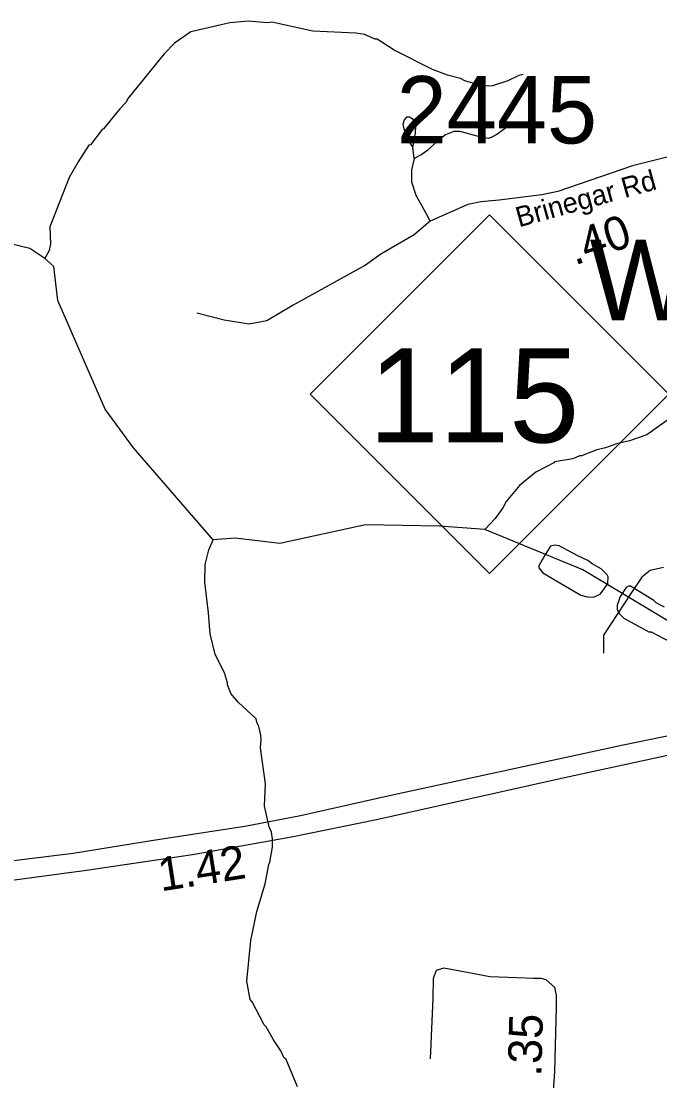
# Model space of a CAD drawing. Extents: x 1248089 to 1457196, y 820910 to 988753.
# Drawn here: x 1374526 to 1376896, y 873587 to 877523 of the extents above; entities that cross this region are included whole.
import ezdxf

# ---------------------------------------------------------------- set-up
doc = ezdxf.new("R2010")
doc.units = 0
for name, color, linetype in [('Exist Cultural Educational Facility High Label', 7, 'Continuous'), ('Exist Hydrographic Misc Water Feature', 7, 'Continuous'), ('Exist Road Non-System Type 51', 7, 'Continuous'), ('Exist Road Primary NC Shield CELL', 7, 'Continuous'), ('Exist Road Primary NC Shield Number Label', 7, 'Continuous'), ('Exist Road Primary US Divided Attributed', 7, 'Continuous'), ('Exist Road Primary US Mileage Hundredths English Label', 7, 'Continuous'), ('Exist Road Secondary Type 41 Attributed', 7, 'Continuous'), ('Exist Road Secondary Type 51 Attributed', 7, 'Continuous'), ('Exist Road Secondary Type 51 Label', 7, 'Continuous'), ('Prop GRAU CAT1 Cell', 7, 'Continuous'), ('Prop Lane Lines', 7, 'Continuous')]:
    doc.layers.add(name, color=color, linetype=linetype)

msp = doc.modelspace()

# ---------------------------------------------------------------- linework, layer by layer
at = {"layer": 'Exist Hydrographic Misc Water Feature'}
for points in [[(1376388.3, 877324.3), (1376372.3, 877320.6), (1376331.8, 877301.6), (1376275.5, 877282.8), (1376259.5, 877281.2), (1376219.6, 877288), (1376171.9, 877301.1), (1376156, 877309.5), (1376108.3, 877322.5), (1376052.8, 877343.7), (1375910.3, 877414.8), (1375847.2, 877456.2), (1375839.2, 877456.3), (1375799.5, 877473.2), (1375767.6, 877477.9), (1375607.8, 877485.4), (1375456.5, 877518.7), (1375440.5, 877517.1), (1375368.6, 877522.6), (1375300.4, 877516.2), (1375155.8, 877483.4), (1375094.8, 877440.7), (1375055.9, 877401.6), (1374922.3, 877236.7), (1374914, 877220.9), (1374891.5, 877197.4), (1374831.9, 877122.8), (1374826.3, 877120), (1374782.6, 877063.9), (1374777.3, 877061.6), (1374737.3, 877000.9), (1374703.9, 876941.7), (1374632, 876759.4), (1374634.5, 876695.3), (1374630, 876671.4), (1374614.2, 876641.5)], [(1377243.6, 875104.5), (1376609.6, 875484.9), (1376246.4, 875634.5), (1376078.6, 875646.6), (1375803.6, 875652.1), (1375485.6, 875583), (1375319.6, 875602.7), (1375238.4, 875596.9), (1374942.6, 875938.6), (1374837.6, 876081.8), (1374661.6, 876485.9), (1374647.5, 876611), (1374614.2, 876641.5), (1374557.6, 876678.4), (1374408.5, 876714.2)], [(1376938.4, 876051.4), (1376847.3, 875987), (1376782.9, 875964.4), (1376734.7, 875953.6), (1376694.3, 875938.4), (1376662.2, 875931.1), (1376605.7, 875908.3), (1376597.7, 875908.6), (1376573.4, 875897.1), (1376505.1, 875886.6), (1376502.3, 875882), (1376436.3, 875848.2), (1376375.6, 875798.6), (1376325.9, 875738.7), (1376313.4, 875715), (1376284.6, 875675.6), (1376246.4, 875634.5)], [(1375550.7, 873565.1), (1375508.9, 873666), (1375501, 873674.2), (1375489.6, 873698.4), (1375462.4, 873739), (1375435.5, 873787.6), (1375427.7, 873795.7), (1375383.5, 873880.6), (1375375.7, 873888.8), (1375363.2, 873957.1), (1375378.5, 874108.6), (1375400.8, 874216.1), (1375431, 874319.3), (1375444.6, 874391), (1375448.8, 874398.9), (1375458, 874454.6), (1375458.6, 874486.6), (1375455.1, 874510.6), (1375445.6, 874530.8), (1375429.3, 874607.2), (1375432.8, 874690.7), (1375413.9, 874823.4), (1375416.7, 874855.3), (1375415.1, 874871.3), (1375407.7, 874903.5), (1375400.1, 874919.6), (1375398.3, 874931.7), (1375331.7, 874993.1), (1375304.3, 875025.7), (1375291.1, 875057.9), (1375291.2, 875065.9), (1375280, 875102.2), (1375245.5, 875170.9), (1375227.1, 875247.3), (1375221.5, 875325.8), (1375207.3, 875439.5), (1375208.8, 875505.4), (1375221.9, 875559.1), (1375238.4, 875596.9)], [(1376686.8, 875410.9), (1376703.4, 875434.6), (1376703.9, 875458.6), (1376700, 875466.6), (1376678.6, 875489), (1376645, 875507.8), (1376629.2, 875520.1), (1376591.5, 875536.9), (1376522.3, 875574.4), (1376506.4, 875576.8), (1376490.3, 875573.2), (1376465.5, 875533.7), (1376462.8, 875528.6)], [(1376462.8, 875528.6), (1376459.2, 875521.8), (1376446.8, 875500.2), (1376446.6, 875492.2), (1376462.2, 875473.8), (1376602.4, 875390.8), (1376626.3, 875384.2), (1376650.3, 875383.7), (1376674.5, 875395.2), (1376686.8, 875410.9)], [(1376913.5, 875346), (1376881.8, 875362.6), (1376874, 875370.8), (1376787.2, 875424.7), (1376779.2, 875424.8), (1376771.1, 875419.1), (1376747.4, 875383.1)], [(1376747.4, 875383.1), (1376744, 875371.7), (1376737.6, 875353.9), (1376737.2, 875337.9), (1376746.9, 875321.7), (1376762.6, 875305.3), (1376855.4, 875255.3), (1376863.4, 875255.2), (1376934.7, 875217.6)]]:
    msp.add_lwpolyline(points, dxfattribs=at)
at = {"layer": 'Exist Road Non-System Type 51'}
for p, q in [((1375990.6, 877132.3), (1376040.4, 877196.7)), ((1375983.9, 877013.1), (1375978.9, 877053.3))]:
    msp.add_line(p, q, dxfattribs=at)
for points in [[(1375990.6, 877132.3), (1375980.6, 877158.1), (1375967.3, 877166.1), (1375955.7, 877166.1), (1375947.4, 877156.5), (1375942.4, 877140.3), (1375945.7, 877122.6), (1375954, 877096.8), (1375967.3, 877072.7), (1375978.9, 877053.3)], [(1375978.9, 877053.3), (1375988.9, 877108.1), (1375990.6, 877132.3)], [(1376345.8, 877142), (1376291, 877101.7), (1376269.5, 877090.4), (1376259.5, 877087.2), (1376218, 877095.2), (1376154.9, 877113), (1376131.7, 877113), (1376100.1, 877100.1), (1376066.9, 877074.3), (1376035.4, 877043.7), (1376012.1, 877027.6), (1375983.9, 877013.1)], [(1375983.9, 877013.1), (1375974, 876971.2), (1375974, 876926.1), (1375990.6, 876876.1), (1376012.1, 876837.5), (1376043.7, 876779.5)], [(1375803.1, 876616.7), (1375535.2, 876467.5), (1375436.9, 876409.9), (1375372.2, 876397.9), (1375278.8, 876412.3), (1375178.1, 876438.7)], [(1376909, 875493.8), (1376859.9, 875482.3), (1376828.7, 875458.3), (1376790.4, 875400.8), (1376687.3, 875242.5), (1376687.3, 875175.3)]]:
    msp.add_lwpolyline(points, dxfattribs=at)
at = {"layer": 'Exist Road Primary NC Shield CELL'}
msp.add_lwpolyline([(1375597.8, 876137.6), (1376263.7, 876803.6), (1376929.7, 876137.6), (1376263.7, 875471.6)], close=True, dxfattribs=at)
at = {"layer": 'Exist Road Primary US Divided Attributed'}
for points in [[(1378986.5, 875299.3), (1378861.2, 875283.9), (1378229.5, 875154.3), (1377875.7, 875069), (1377566.1, 874995.6), (1377261.4, 874936.4), (1376759.7, 874833.8), (1375897.1, 874646.6), (1375562.1, 874571.5), (1375355.6, 874532.4), (1375024.4, 874480.5), (1374718.2, 874431.3), (1374034.5, 874347.7), (1373239.7, 874242.5), (1372605.2, 874153), (1372414.6, 874121.2), (1372099.8, 874088), (1371839, 874065.2), (1371557.6, 874030.7)], [(1371659.9, 873980.4), (1371872.8, 874006.5), (1372299.7, 874067.2), (1372948.5, 874139), (1373816.3, 874242.7), (1374768.7, 874369.5), (1375161.4, 874428.2), (1375529.6, 874493.6), (1375843.9, 874557.7), (1376531.1, 874711.8), (1377188.3, 874853.6), (1377259.2, 874868.6)]]:
    msp.add_lwpolyline(points, dxfattribs=at)
at = {"layer": 'Exist Road Secondary Type 41 Attributed'}
msp.add_lwpolyline([(1376948.5, 877024.3), (1376794.1, 876985.7), (1376517.7, 876890.6), (1376457.9, 876877.7), (1376300.2, 876858.4), (1376232.1, 876852), (1376184, 876842.3), (1376107.6, 876808.5), (1376043.7, 876779.5), (1375983.9, 876729.5), (1375861.1, 876657), (1375803.1, 876616.7)], dxfattribs=at)
at = {"layer": 'Exist Road Secondary Type 51 Attributed'}
msp.add_lwpolyline([(1376465, 872852.9), (1376473.2, 873098.9), (1376486.9, 873336.9), (1376505.9, 873622.5), (1376512.3, 873860.9), (1376512.9, 873905.3), (1376506.4, 873933.3), (1376474.6, 873962.3), (1376455.5, 873967.6), (1376425.5, 873967.6), (1376365.6, 873970.3), (1376264.7, 873972.9), (1376174.8, 873991.4), (1376094.3, 874006), (1376065.7, 873996.7), (1376054.8, 873967.6), (1376053.6, 873892.8), (1376043.9, 873668.8)], dxfattribs=at)

# ---------------------------------------------------------------- texts
at = {"layer": 'Exist Cultural Educational Facility High Label'}
msp.add_text('Wright', height=300, dxfattribs=at).set_placement((1376635.5, 876411.6))
at = {"layer": 'Exist Road Primary NC Shield Number Label'}
msp.add_text('115', height=350, dxfattribs=at).set_placement((1375816, 875958.2))
at = {"layer": 'Exist Road Primary US Mileage Hundredths English Label'}
msp.add_text('1.42', height=125, rotation=8.9157, dxfattribs=at).set_placement((1375044.2, 874290.6))
at = {"layer": 'Exist Road Secondary Type 51 Label'}
msp.add_text('Brinegar Rd', height=75, rotation=15.5112, dxfattribs=at).set_placement((1376373.2, 876756.7))
at = {"layer": 'Prop GRAU CAT1 Cell'}
for s, rotation, p in [('.40', 18.9773, (1376580, 876615)), ('.35', 88.4728, (1376456.2, 873602.5))]:
    msp.add_text(s, height=125, rotation=rotation, dxfattribs=at).set_placement(p)
at = {"layer": 'Prop Lane Lines'}
msp.add_text('2445', height=250, dxfattribs=at).set_placement((1375919.3, 877068.6))

doc.saveas('drawing.dxf')
